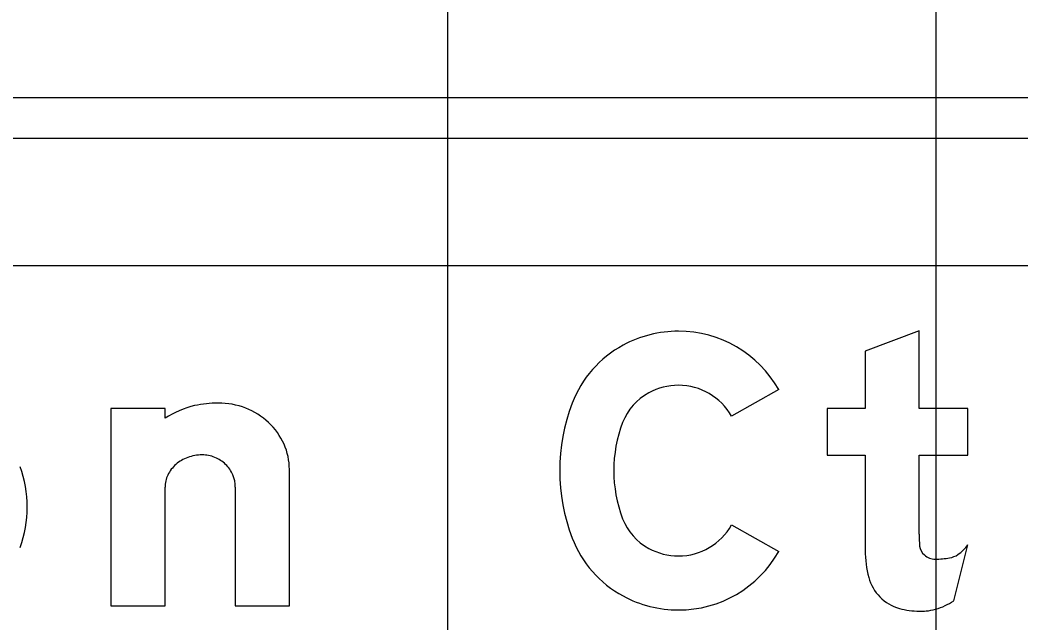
# Model space of a CAD drawing. Extents: x 2193008 to 2198143, y 1236112 to 1237864.
# Drawn here: x 2195479.031 to 2195483.127, y 1237207.645 to 1237210.111 of the extents above; entities that cross this region are included whole.
import ezdxf

# ---------------------------------------------------------------- set-up
doc = ezdxf.new("R2010")
doc.units = 0
for name, color, linetype in [('GSBWFILL', 7, 'Continuous'), ('GSCOLORFILL', 7, 'Continuous'), ('GSOUTLINE', 7, 'Continuous'), ('M-ROADS', 7, 'Continuous')]:
    doc.layers.add(name, color=color, linetype=linetype)

msp = doc.modelspace()

# ---------------------------------------------------------------- linework, layer by layer
at = {"layer": 'GSBWFILL'}
for p, q in [((2195479.9131, 1237208.1977), (2195479.9131, 1237207.712)), ((2195482.8554, 1237207.7326), (2195482.9137, 1237207.9619))]:
    msp.add_line(p, q, dxfattribs=at)
for points in [[(2195482.7144, 1237208.0055), (2195482.7144, 1237208.3293), (2195482.9137, 1237208.3293), (2195482.9137, 1237208.5203), (2195482.7144, 1237208.5203), (2195482.7144, 1237208.8386), (2195482.4929, 1237208.7547), (2195482.4929, 1237208.5203), (2195482.3379, 1237208.5203), (2195482.3379, 1237208.3293), (2195482.4929, 1237208.3293), (2195482.4929, 1237207.9385)], [(2195482.1386, 1237208.5977), (2195481.946, 1237208.4885)], [(2195479.6252, 1237208.4803), (2195479.6252, 1237208.5203), (2195479.4038, 1237208.5203), (2195479.4038, 1237207.712), (2195479.6252, 1237207.712), (2195479.6252, 1237208.1977)], [(2195479.9131, 1237207.712), (2195480.1346, 1237207.712), (2195480.1346, 1237208.2705)], [(2195481.946, 1237208.0428), (2195482.1386, 1237207.9336)]]:
    msp.add_lwpolyline(points, dxfattribs=at)
for centre, major_axis, ratio, start_param, end_param in [((2195481.7285, 1237208.3582), (0, 0.4785), 0.999998, 0, 0.495249), ((2195481.7285, 1237208.3652), (0, 0.4715), 0.999998, 5.228016, 6.283185), ((2195481.7168, 1237208.3798), (0, 0.454), 0.999998, 0.495249, 1.205818), ((2195481.7285, 1237208.3582), (0, 0.257), 0.999998, 0, 0.495249), ((2195481.7285, 1237208.3652), (0, 0.25), 0.999998, 5.228016, 6.283185), ((2195481.7168, 1237208.3798), (0, 0.2325), 0.999998, 0.495249, 1.205818), ((2195479.8394, 1237208.144), (0, 0.3987), 0.999999, 0.235088, 0.567132), ((2195479.8432, 1237208.0995), (0, 0.4429), 0.999999, 0, 0.219986), ((2195479.8432, 1237208.2307), (0, 0.3117), 0.999999, 5.914285, 6.283185), ((2195479.8507, 1237208.2501), (0, 0.2909), 0.999999, 5.532258, 5.914285), ((2195482.0155, 1237208.2657), (0, 0.7738), 0.999998, 1.205818, 1.935775), ((2195479.8623, 1237208.2626), (0, 0.2739), 0.999999, 5.130076, 5.532258), ((2195482.0155, 1237208.2657), (0, 0.5523), 0.999998, 1.205818, 1.935775), ((2195479.8803, 1237208.2705), (0, 0.2542), 0.999999, 4.712389, 5.130076), ((2195479.7697, 1237208.1761), (0, 0.1524), 0.999999, 0.345704, 0.715718), ((2195479.7771, 1237208.1554), (0, 0.1743), 0.999999, 0, 0.345704), ((2195479.7771, 1237208.1899), (0, 0.1399), 0.999999, 5.900624, 6.283185), ((2195479.7787, 1237208.1937), (0, 0.1358), 0.999999, 5.51227, 5.900624), ((2195478.5789, 1237208.1162), (0, 0.4817), 0.999994, 4.712389, 5.063069), ((2195479.7583, 1237208.1892), (0, 0.1349), 0.999999, 0.715718, 1.126231), ((2195479.781, 1237208.1961), (0, 0.1324), 0.999999, 5.115435, 5.51227), ((2195479.7406, 1237208.1977), (0, 0.1153), 0.999999, 1.126231, 1.570796), ((2195479.7847, 1237208.1977), (0, 0.1284), 0.999999, 4.712389, 5.115435), ((2195478.5789, 1237208.1162), (0, 0.4817), 0.999994, 4.361709, 4.712389), ((2195481.7168, 1237208.1515), (0, 0.2325), 0.999998, 1.935775, 2.646344), ((2195481.7285, 1237208.1661), (0, 0.25), 0.999998, 3.141593, 4.196762), ((2195481.7168, 1237208.1515), (0, 0.454), 0.999998, 1.935775, 2.646344), ((2195484.1006, 1237208.0055), (0, 1.3862), 0.999993, 1.570796, 1.606005), ((2195481.7285, 1237208.1731), (0, 0.257), 0.999998, 2.646344, 3.141593), ((2195481.7285, 1237208.1661), (0, 0.4715), 0.999998, 3.141593, 4.196762), ((2195482.9226, 1237207.9385), (0, 0.4297), 0.999993, 1.570796, 1.830698), ((2195482.778, 1237207.9674), (0, 0.0637), 0.999993, 1.74085, 2.407828), ((2195482.7679, 1237208.0705), (0, 0.1818), 0.999993, 3.756278, 4.071638), ((2195482.78, 1237207.9697), (0, 0.0667), 0.999993, 2.407828, 3.141593), ((2195482.78, 1237208.2527), (0, 0.3497), 0.999993, 3.141593, 3.310762), ((2195482.8249, 1237207.9898), (0, 0.083), 0.999993, 3.310762, 3.756278), ((2195482.6813, 1237207.8744), (0, 0.1799), 0.999993, 1.830698, 2.869526), ((2195481.7285, 1237208.1731), (0, 0.4785), 0.999998, 2.646344, 3.141593), ((2195482.7073, 1237207.9505), (0, 0.2634), 0.999993, 3.427755, 3.738844), ((2195482.7144, 1237207.9931), (0, 0.3032), 0.999993, 2.869526, 3.141593), ((2195482.7144, 1237208.1266), (0, 0.4367), 0.999993, 3.141593, 3.205734), ((2195482.7308, 1237207.8704), (0, 0.1799), 0.999993, 3.205734, 3.427755)]:
    msp.add_ellipse(centre, major_axis=major_axis, ratio=ratio, start_param=start_param, end_param=end_param, dxfattribs=at)
at = {"layer": 'GSCOLORFILL'}
for p, q in [((2195484.8138, 1237209.7933), (2195469.6623, 1237209.7933)), ((2195469.6623, 1237209.6268), (2195484.8138, 1237209.6268)), ((2195479.9131, 1237208.1977), (2195479.9131, 1237207.712)), ((2195482.8554, 1237207.7326), (2195482.9137, 1237207.9619))]:
    msp.add_line(p, q, dxfattribs=at)
for points in [[(2195482.7144, 1237208.0055), (2195482.7144, 1237208.3293), (2195482.9137, 1237208.3293), (2195482.9137, 1237208.5203), (2195482.7144, 1237208.5203), (2195482.7144, 1237208.8386), (2195482.4929, 1237208.7547), (2195482.4929, 1237208.5203), (2195482.3379, 1237208.5203), (2195482.3379, 1237208.3293), (2195482.4929, 1237208.3293), (2195482.4929, 1237207.9385)], [(2195482.1386, 1237208.5977), (2195481.946, 1237208.4885)], [(2195479.6252, 1237208.4803), (2195479.6252, 1237208.5203), (2195479.4038, 1237208.5203), (2195479.4038, 1237207.712), (2195479.6252, 1237207.712), (2195479.6252, 1237208.1977)], [(2195479.9131, 1237207.712), (2195480.1346, 1237207.712), (2195480.1346, 1237208.2705)], [(2195481.946, 1237208.0428), (2195482.1386, 1237207.9336)]]:
    msp.add_lwpolyline(points, dxfattribs=at)
for centre, major_axis, ratio, start_param, end_param in [((2195481.7285, 1237208.3582), (0, 0.4785), 0.999998, 0, 0.495249), ((2195481.7285, 1237208.3652), (0, 0.4715), 0.999998, 5.228016, 6.283185), ((2195481.7168, 1237208.3798), (0, 0.454), 0.999998, 0.495249, 1.205818), ((2195481.7285, 1237208.3582), (0, 0.257), 0.999998, 0, 0.495249), ((2195481.7285, 1237208.3652), (0, 0.25), 0.999998, 5.228016, 6.283185), ((2195481.7168, 1237208.3798), (0, 0.2325), 0.999998, 0.495249, 1.205818), ((2195479.8394, 1237208.144), (0, 0.3987), 0.999999, 0.235088, 0.567132), ((2195479.8432, 1237208.0995), (0, 0.4429), 0.999999, 0, 0.219986), ((2195479.8432, 1237208.2307), (0, 0.3117), 0.999999, 5.914285, 6.283185), ((2195479.8507, 1237208.2501), (0, 0.2909), 0.999999, 5.532258, 5.914285), ((2195482.0155, 1237208.2657), (0, 0.7738), 0.999998, 1.205818, 1.935775), ((2195479.8623, 1237208.2626), (0, 0.2739), 0.999999, 5.130076, 5.532258), ((2195482.0155, 1237208.2657), (0, 0.5523), 0.999998, 1.205818, 1.935775), ((2195479.8803, 1237208.2705), (0, 0.2542), 0.999999, 4.712389, 5.130076), ((2195479.7697, 1237208.1761), (0, 0.1524), 0.999999, 0.345704, 0.715718), ((2195479.7771, 1237208.1554), (0, 0.1743), 0.999999, 0, 0.345704), ((2195479.7771, 1237208.1899), (0, 0.1399), 0.999999, 5.900624, 6.283185), ((2195479.7787, 1237208.1937), (0, 0.1358), 0.999999, 5.51227, 5.900624), ((2195478.5789, 1237208.1162), (0, 0.4817), 0.999994, 4.712389, 5.063069), ((2195479.7583, 1237208.1892), (0, 0.1349), 0.999999, 0.715718, 1.126231), ((2195479.781, 1237208.1961), (0, 0.1324), 0.999999, 5.115435, 5.51227), ((2195479.7406, 1237208.1977), (0, 0.1153), 0.999999, 1.126231, 1.570796), ((2195479.7847, 1237208.1977), (0, 0.1284), 0.999999, 4.712389, 5.115435), ((2195478.5789, 1237208.1162), (0, 0.4817), 0.999994, 4.361709, 4.712389), ((2195481.7168, 1237208.1515), (0, 0.2325), 0.999998, 1.935775, 2.646344), ((2195481.7285, 1237208.1661), (0, 0.25), 0.999998, 3.141593, 4.196762), ((2195481.7168, 1237208.1515), (0, 0.454), 0.999998, 1.935775, 2.646344), ((2195484.1006, 1237208.0055), (0, 1.3862), 0.999993, 1.570796, 1.606005), ((2195481.7285, 1237208.1731), (0, 0.257), 0.999998, 2.646344, 3.141593), ((2195481.7285, 1237208.1661), (0, 0.4715), 0.999998, 3.141593, 4.196762), ((2195482.9226, 1237207.9385), (0, 0.4297), 0.999993, 1.570796, 1.830698), ((2195482.778, 1237207.9674), (0, 0.0637), 0.999993, 1.74085, 2.407828), ((2195482.7679, 1237208.0705), (0, 0.1818), 0.999993, 3.756278, 4.071638), ((2195482.78, 1237207.9697), (0, 0.0667), 0.999993, 2.407828, 3.141593), ((2195482.78, 1237208.2527), (0, 0.3497), 0.999993, 3.141593, 3.310762), ((2195482.8249, 1237207.9898), (0, 0.083), 0.999993, 3.310762, 3.756278), ((2195482.6813, 1237207.8744), (0, 0.1799), 0.999993, 1.830698, 2.869526), ((2195481.7285, 1237208.1731), (0, 0.4785), 0.999998, 2.646344, 3.141593), ((2195482.7073, 1237207.9505), (0, 0.2634), 0.999993, 3.427755, 3.738844), ((2195482.7144, 1237207.9931), (0, 0.3032), 0.999993, 2.869526, 3.141593), ((2195482.7144, 1237208.1266), (0, 0.4367), 0.999993, 3.141593, 3.205734), ((2195482.7308, 1237207.8704), (0, 0.1799), 0.999993, 3.205734, 3.427755)]:
    msp.add_ellipse(centre, major_axis=major_axis, ratio=ratio, start_param=start_param, end_param=end_param, dxfattribs=at)
at = {"layer": 'GSOUTLINE'}
for p, q in [((2195479.9131, 1237208.1977), (2195479.9131, 1237207.712)), ((2195482.8554, 1237207.7326), (2195482.9137, 1237207.9619))]:
    msp.add_line(p, q, dxfattribs=at)
for points in [[(2195482.7144, 1237208.0055), (2195482.7144, 1237208.3293), (2195482.9137, 1237208.3293), (2195482.9137, 1237208.5203), (2195482.7144, 1237208.5203), (2195482.7144, 1237208.8386), (2195482.4929, 1237208.7547), (2195482.4929, 1237208.5203), (2195482.3379, 1237208.5203), (2195482.3379, 1237208.3293), (2195482.4929, 1237208.3293), (2195482.4929, 1237207.9385)], [(2195482.1386, 1237208.5977), (2195481.946, 1237208.4885)], [(2195479.6252, 1237208.4803), (2195479.6252, 1237208.5203), (2195479.4038, 1237208.5203), (2195479.4038, 1237207.712), (2195479.6252, 1237207.712), (2195479.6252, 1237208.1977)], [(2195479.9131, 1237207.712), (2195480.1346, 1237207.712), (2195480.1346, 1237208.2705)], [(2195481.946, 1237208.0428), (2195482.1386, 1237207.9336)]]:
    msp.add_lwpolyline(points, dxfattribs=at)
for centre, major_axis, ratio, start_param, end_param in [((2195481.7285, 1237208.3582), (0, 0.4785), 0.999998, 0, 0.495249), ((2195481.7285, 1237208.3652), (0, 0.4715), 0.999998, 5.228016, 6.283185), ((2195481.7168, 1237208.3798), (0, 0.454), 0.999998, 0.495249, 1.205818), ((2195481.7285, 1237208.3582), (0, 0.257), 0.999998, 0, 0.495249), ((2195481.7285, 1237208.3652), (0, 0.25), 0.999998, 5.228016, 6.283185), ((2195481.7168, 1237208.3798), (0, 0.2325), 0.999998, 0.495249, 1.205818), ((2195479.8394, 1237208.144), (0, 0.3987), 0.999999, 0.235088, 0.567132), ((2195479.8432, 1237208.0995), (0, 0.4429), 0.999999, 0, 0.219986), ((2195479.8432, 1237208.2307), (0, 0.3117), 0.999999, 5.914285, 6.283185), ((2195479.8507, 1237208.2501), (0, 0.2909), 0.999999, 5.532258, 5.914285), ((2195482.0155, 1237208.2657), (0, 0.7738), 0.999998, 1.205818, 1.935775), ((2195479.8623, 1237208.2626), (0, 0.2739), 0.999999, 5.130076, 5.532258), ((2195482.0155, 1237208.2657), (0, 0.5523), 0.999998, 1.205818, 1.935775), ((2195479.8803, 1237208.2705), (0, 0.2542), 0.999999, 4.712389, 5.130076), ((2195479.7697, 1237208.1761), (0, 0.1524), 0.999999, 0.345704, 0.715718), ((2195479.7771, 1237208.1554), (0, 0.1743), 0.999999, 0, 0.345704), ((2195479.7771, 1237208.1899), (0, 0.1399), 0.999999, 5.900624, 6.283185), ((2195479.7787, 1237208.1937), (0, 0.1358), 0.999999, 5.51227, 5.900624), ((2195478.5789, 1237208.1162), (0, 0.4817), 0.999994, 4.712389, 5.063069), ((2195479.7583, 1237208.1892), (0, 0.1349), 0.999999, 0.715718, 1.126231), ((2195479.781, 1237208.1961), (0, 0.1324), 0.999999, 5.115435, 5.51227), ((2195479.7406, 1237208.1977), (0, 0.1153), 0.999999, 1.126231, 1.570796), ((2195479.7847, 1237208.1977), (0, 0.1284), 0.999999, 4.712389, 5.115435), ((2195478.5789, 1237208.1162), (0, 0.4817), 0.999994, 4.361709, 4.712389), ((2195481.7168, 1237208.1515), (0, 0.2325), 0.999998, 1.935775, 2.646344), ((2195481.7285, 1237208.1661), (0, 0.25), 0.999998, 3.141593, 4.196762), ((2195481.7168, 1237208.1515), (0, 0.454), 0.999998, 1.935775, 2.646344), ((2195484.1006, 1237208.0055), (0, 1.3862), 0.999993, 1.570796, 1.606005), ((2195481.7285, 1237208.1731), (0, 0.257), 0.999998, 2.646344, 3.141593), ((2195481.7285, 1237208.1661), (0, 0.4715), 0.999998, 3.141593, 4.196762), ((2195482.9226, 1237207.9385), (0, 0.4297), 0.999993, 1.570796, 1.830698), ((2195482.778, 1237207.9674), (0, 0.0637), 0.999993, 1.74085, 2.407828), ((2195482.7679, 1237208.0705), (0, 0.1818), 0.999993, 3.756278, 4.071638), ((2195482.78, 1237207.9697), (0, 0.0667), 0.999993, 2.407828, 3.141593), ((2195482.78, 1237208.2527), (0, 0.3497), 0.999993, 3.141593, 3.310762), ((2195482.8249, 1237207.9898), (0, 0.083), 0.999993, 3.310762, 3.756278), ((2195482.6813, 1237207.8744), (0, 0.1799), 0.999993, 1.830698, 2.869526), ((2195481.7285, 1237208.1731), (0, 0.4785), 0.999998, 2.646344, 3.141593), ((2195482.7073, 1237207.9505), (0, 0.2634), 0.999993, 3.427755, 3.738844), ((2195482.7144, 1237207.9931), (0, 0.3032), 0.999993, 2.869526, 3.141593), ((2195482.7144, 1237208.1266), (0, 0.4367), 0.999993, 3.141593, 3.205734), ((2195482.7308, 1237207.8704), (0, 0.1799), 0.999993, 3.205734, 3.427755)]:
    msp.add_ellipse(centre, major_axis=major_axis, ratio=ratio, start_param=start_param, end_param=end_param, dxfattribs=at)
at = {"layer": 'M-ROADS'}
for p, q in [((2195480.7834, 1237163.1062), (2195480.7834, 1237223.1062)), ((2195482.7834, 1237163.1062), (2195482.7834, 1237223.1062)), ((2195388.7834, 1237209.1062), (2195518.7834, 1237209.1062))]:
    msp.add_line(p, q, dxfattribs=at)

doc.saveas('drawing.dxf')
